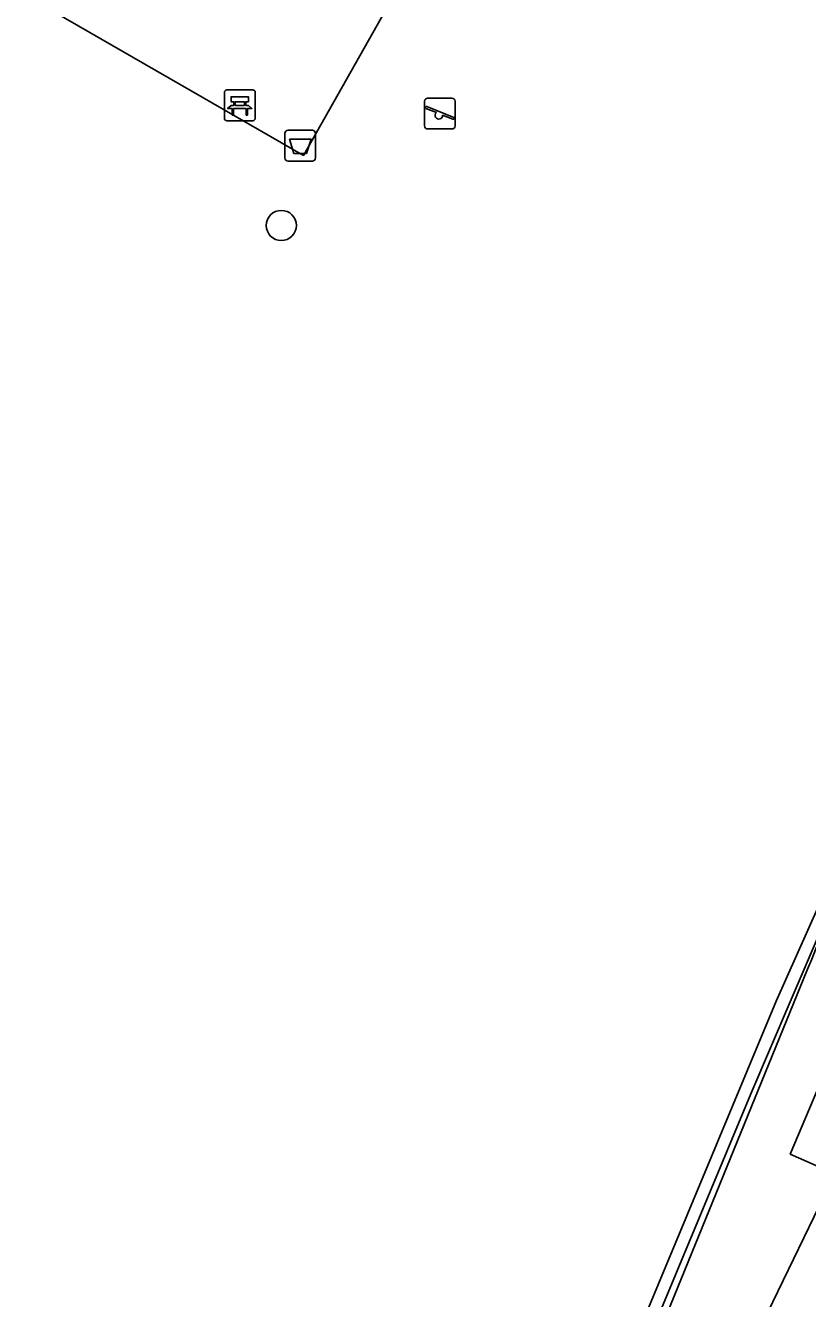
# Model space of a CAD drawing. Extents: x 161848 to 162726, y 385382 to 386521.
# Drawn here: x 162501.56 to 162526.93, y 385471.15 to 385512.46 of the extents above; entities that cross this region are included whole.
import ezdxf

# ---------------------------------------------------------------- set-up
doc = ezdxf.new("R2010")
doc.units = 0
for name, color, linetype in [('IMGEO_Afvalbak', 7, 'Continuous'), ('IMGEO_Bank', 7, 'Continuous'), ('IMGEO_Berm_groen', 7, 'Continuous'), ('IMGEO_Boom', 7, 'Continuous'), ('IMGEO_Groenvoorziening', 7, 'Continuous'), ('IMGEO_Haag', 7, 'Continuous'), ('IMGEO_Rijbaan_lokaal_gesloten', 7, 'Continuous'), ('IMGEO_Speelvoorziening', 7, 'Continuous'), ('IMGEO_Terreindeel_zand', 7, 'Continuous'), ('IMGEO_Voetpad_open', 7, 'Continuous')]:
    doc.layers.add(name, color=color, linetype=linetype)

msp = doc.modelspace()

# ---------------------------------------------------------------- linework, layer by layer
at = {"layer": 'IMGEO_Afvalbak'}
for p, q in [((162509.978, 385508.158), (162509.978, 385508.958)), ((162509.978, 385508.958), (162509.978, 385508.158)), ((162510.078, 385509.058), (162510.868, 385509.058)), ((162510.868, 385509.058), (162510.078, 385509.058)), ((162510.968, 385508.958), (162510.968, 385508.158)), ((162510.968, 385508.158), (162510.968, 385508.958)), ((162510.868, 385508.058), (162510.078, 385508.058)), ((162510.078, 385508.058), (162510.868, 385508.058))]:
    msp.add_line(p, q, dxfattribs=at)
msp.add_lwpolyline([(162510.121, 385508.772), (162510.825, 385508.772), (162510.676, 385508.302), (162510.27, 385508.302), (162510.121, 385508.772)], dxfattribs=at)
for centre, start, end in [((162510.078, 385508.958), 90, 180), ((162510.078, 385508.958), 90, 180), ((162510.868, 385508.958), 0, 90), ((162510.868, 385508.958), 360, 90), ((162510.078, 385508.158), 180, 270), ((162510.078, 385508.158), 180, 270), ((162510.868, 385508.158), 270, 0), ((162510.868, 385508.158), 270, 0)]:
    msp.add_arc(centre, 0.1, start, end, dxfattribs=at)
at = {"layer": 'IMGEO_Bank'}
for p, q in [((162508.014, 385509.439), (162508.014, 385510.28)), ((162508.014, 385510.28), (162508.014, 385509.439)), ((162508.089, 385510.364), (162508.93, 385510.364)), ((162508.93, 385510.364), (162508.089, 385510.364)), ((162508.655, 385509.982), (162508.373, 385509.982)), ((162509.014, 385510.289), (162509.014, 385509.448)), ((162509.014, 385509.448), (162509.014, 385510.289)), ((162508.711, 385509.762), (162508.318, 385509.762)), ((162508.323, 385509.87), (162508.323, 385509.976)), ((162508.367, 385509.976), (162508.367, 385509.87)), ((162508.373, 385509.864), (162508.655, 385509.864)), ((162508.661, 385509.87), (162508.661, 385509.976)), ((162508.705, 385509.976), (162508.705, 385509.87)), ((162508.939, 385509.364), (162508.098, 385509.364)), ((162508.098, 385509.364), (162508.939, 385509.364))]:
    msp.add_line(p, q, dxfattribs=at)
for points in [[(162508.317, 385509.982), (162508.231, 385509.982), (162508.231, 385510.143), (162508.794, 385510.143), (162508.794, 385509.982), (162508.711, 385509.982)], [(162508.261, 385509.762), (162508.119, 385509.762), (162508.231, 385509.864), (162508.317, 385509.864)], [(162508.311, 385509.755), (162508.311, 385509.548), (162508.268, 385509.548), (162508.268, 385509.755)], [(162508.711, 385509.864), (162508.794, 385509.864), (162508.906, 385509.762), (162508.767, 385509.762)], [(162508.761, 385509.755), (162508.761, 385509.548), (162508.717, 385509.548), (162508.717, 385509.755)]]:
    msp.add_lwpolyline(points, dxfattribs=at)
for centre, radius, start, end in [((162508.092, 385510.286), 0.0779, 92.4484, 184.2845), ((162508.092, 385510.286), 0.0779, 92.4484, 184.2845), ((162508.316, 385509.975), 0.00671, 2.8957, 87.1043), ((162508.373, 385509.975), 0.00671, 92.8957, 177.1043), ((162508.655, 385509.975), 0.00671, 2.8957, 87.1043), ((162508.712, 385509.975), 0.00671, 92.8957, 177.1043), ((162508.936, 385510.286), 0.0779, 2.4484, 94.2845), ((162508.936, 385510.286), 0.0779, 2.4484, 94.2845), ((162508.261, 385509.755), 0.00671, 2.8957, 87.1043), ((162508.318, 385509.755), 0.00671, 92.8957, 177.1043), ((162508.316, 385509.871), 0.00671, 272.8957, 357.1043), ((162508.373, 385509.871), 0.00671, 182.8957, 267.1043), ((162508.655, 385509.871), 0.00671, 272.8957, 357.1043), ((162508.712, 385509.871), 0.00671, 182.8957, 267.1043), ((162508.71, 385509.755), 0.00671, 2.8957, 87.1043), ((162508.767, 385509.755), 0.00671, 92.8957, 177.1043), ((162508.092, 385509.442), 0.0779, 182.4484, 274.2845), ((162508.092, 385509.442), 0.0779, 182.4484, 274.2845), ((162508.936, 385509.442), 0.0779, 272.4484, 4.2845), ((162508.936, 385509.442), 0.0779, 272.4484, 4.2845)]:
    msp.add_arc(centre, radius, start, end, dxfattribs=at)
at = {"layer": 'IMGEO_Berm_groen'}
msp.add_lwpolyline([(162528.751, 385481.485), (162526.363, 385475.84), (162527.814, 385475.193), (162528.884, 385477.401), (162529.412, 385478.456), (162535.513, 385490.426)], dxfattribs=at)
at = {"layer": 'IMGEO_Boom'}
msp.add_circle((162509.858, 385505.967), 0.489, dxfattribs=at)
at = {"layer": 'IMGEO_Groenvoorziening'}
for points in [[(162545.914, 385523.54), (162543.337, 385523.731), (162511.005, 385526.131), (162512.576, 385525.273), (162511.727, 385523.716), (162517.465, 385520.441), (162510.579, 385508.238), (162498.496, 385515.202), (162504.878, 385526.574), (162500, 385526.911), (162485.517, 385527.913), (162483.623, 385500), (162482.431, 385482.424), (162476.506, 385395.087), (162488.091, 385395.556), (162488.621, 385396.589)], [(162546.694, 385522.016), (162546.32, 385522.205), (162537.199, 385504.871), (162535.197, 385501.211), (162532.824, 385496.317), (162525.906, 385480.798), (162518.279, 385462.455), (162518.645, 385462.309), (162525.082, 385477.793), (162526.365, 385480.78), (162529.989, 385489.222), (162531.318, 385491.896)], [(162531.318, 385491.896), (162529.989, 385489.222), (162526.365, 385480.78), (162525.082, 385477.793), (162518.645, 385462.309), (162518.279, 385462.455), (162525.906, 385480.798), (162532.824, 385496.317), (162535.197, 385501.211), (162537.199, 385504.871), (162546.32, 385522.205), (162546.694, 385522.016)], [(162516.275, 385455.652), (162518.729, 385461.733), (162526.926, 385481.835)]]:
    msp.add_lwpolyline(points, dxfattribs=at)
msp.add_arc((162643.682, 385434.26), 126.077, 152.61183, 157.83022, dxfattribs=at)
at = {"layer": 'IMGEO_Haag'}
msp.add_lwpolyline([(162545.922, 385521.449), (162537.199, 385504.871), (162535.197, 385501.211), (162532.824, 385496.317), (162525.906, 385480.798), (162518.279, 385462.455), (162518.645, 385462.309), (162525.082, 385477.793), (162526.365, 385480.78), (162529.989, 385489.222), (162531.318, 385491.896)], dxfattribs=at)
at = {"layer": 'IMGEO_Rijbaan_lokaal_gesloten'}
msp.add_lwpolyline([(162533.423, 385475.202), (162528.884, 385477.401), (162527.814, 385475.193), (162521.448, 385462.048), (162525.851, 385459.949), (162526.912, 385462.215), (162529.575, 385467.554)], close=True, dxfattribs=at)
at = {"layer": 'IMGEO_Speelvoorziening'}
for p, q in [((162514.505, 385509.199), (162514.505, 385509.999)), ((162514.505, 385509.999), (162514.505, 385509.199)), ((162514.605, 385510.099), (162515.395, 385510.099)), ((162515.395, 385510.099), (162514.605, 385510.099)), ((162515.495, 385509.999), (162515.495, 385509.199)), ((162515.495, 385509.199), (162515.495, 385509.999)), ((162514.888, 385509.627), (162514.549, 385509.764)), ((162514.574, 385509.824), (162515.45, 385509.471)), ((162515.426, 385509.411), (162515.086, 385509.548)), ((162515.395, 385509.099), (162514.605, 385509.099)), ((162514.605, 385509.099), (162515.395, 385509.099))]:
    msp.add_line(p, q, dxfattribs=at)
for centre, radius, start, end in [((162514.605, 385509.999), 0.1, 90, 180), ((162514.605, 385509.999), 0.1, 90, 180), ((162515.395, 385509.999), 0.1, 0, 90), ((162515.395, 385509.999), 0.1, 360, 90), ((162514.562, 385509.794), 0.0327, 68.078, 248.078), ((162514.967, 385509.537), 0.12, 130.9928, 5.1632), ((162514.605, 385509.199), 0.1, 180, 270), ((162514.605, 385509.199), 0.1, 180, 270), ((162515.395, 385509.199), 0.1, 270, 0), ((162515.395, 385509.199), 0.1, 270, 0), ((162515.438, 385509.441), 0.0327, 248.078, 68.078)]:
    msp.add_arc(centre, radius, start, end, dxfattribs=at)
at = {"layer": 'IMGEO_Terreindeel_zand'}
msp.add_lwpolyline([(162511.727, 385523.716), (162511.718, 385523.721), (162509.058, 385525.239), (162509.056, 385525.24), (162506.975, 385526.429), (162504.878, 385526.574), (162498.496, 385515.202), (162510.579, 385508.238), (162517.465, 385520.441)], close=True, dxfattribs=at)
at = {"layer": 'IMGEO_Voetpad_open'}
for points in [[(162526.926, 385481.835), (162518.729, 385461.733), (162516.275, 385455.652)], [(162521.448, 385462.048), (162527.814, 385475.193), (162526.363, 385475.84), (162528.751, 385481.485)]]:
    msp.add_lwpolyline(points, dxfattribs=at)
msp.add_arc((162643.682, 385434.26), 126.077, 152.61183, 157.83022, dxfattribs=at)

doc.saveas('drawing.dxf')
